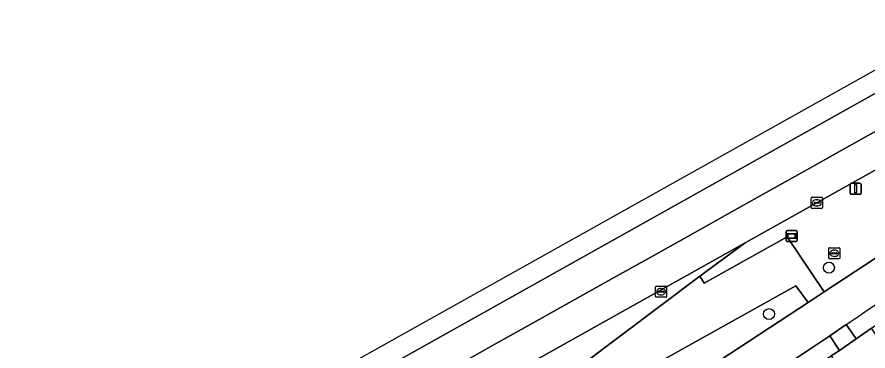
# Model space of a CAD drawing. Extents: x 157793 to 159380, y 380877 to 382313.
# Drawn here: x 159052.3 to 159128.4, y 382124.3 to 382154.2 of the extents above; entities that cross this region are included whole.
import ezdxf

# ---------------------------------------------------------------- set-up
doc = ezdxf.new("R2010")
doc.units = 0
for name, color, linetype in [('IMGEO_Berm_groen', 7, 'Continuous'), ('IMGEO_Boom', 7, 'Continuous'), ('IMGEO_Fietspad_gesloten', 7, 'Continuous'), ('IMGEO_Kolk', 7, 'Continuous'), ('IMGEO_Lichtmast', 7, 'Continuous'), ('IMGEO_OVBaan_gesloten', 7, 'Continuous'), ('IMGEO_Rijbaan_lokaal_open', 7, 'Continuous'), ('IMGEO_Rijbaan_regionaal_gesloten', 7, 'Continuous'), ('IMGEO_Rioolput', 7, 'Continuous'), ('IMGEO_Voetpad_open', 7, 'Continuous'), ('IMGEO_Wegwijzer', 7, 'Continuous')]:
    doc.layers.add(name, color=color, linetype=linetype)

msp = doc.modelspace()

# ---------------------------------------------------------------- linework, layer by layer
at = {"layer": 'IMGEO_Berm_groen'}
for points in [[(159137.548, 382154.205), (159052.497, 382106.596)], [(159052.497, 382106.596), (159052.513, 382106.568), (159053.409, 382105), (159130.172, 382148.002)], [(159129.29, 382140.626), (159117.444, 382133.991), (159113.412, 382131.035), (159113.796, 382130.389), (159121.225, 382134.549), (159124.53, 382129.62), (159129.101, 382132.621)], [(159126.493, 382126.697), (159127.383, 382125.428), (159128.755, 382126.376), (159145.795, 382138.149)], [(159099.553, 382113.308), (159114.348, 382122.932), (159123.08, 382128.667), (159121.978, 382130.171), (159077.514, 382105.337), (159077.301, 382105.717), (159058.563, 382097.762)], [(159103.186, 382109.665), (159112.651, 382115.726), (159125.158, 382123.903), (159125.894, 382124.384), (159125.013, 382125.697), (159120.197, 382122.477)]]:
    msp.add_lwpolyline(points, dxfattribs=at)
msp.add_arc((158676.024, 382792.004), 803.464, 304.101302, 306.69289, dxfattribs=at)
at = {"layer": 'IMGEO_Boom'}
for centre in [(159124.941, 382131.785), (159119.588, 382127.631)]:
    msp.add_circle(centre, 0.489, dxfattribs=at)
at = {"layer": 'IMGEO_Fietspad_gesloten'}
for points in [[(159129.101, 382132.621), (159124.53, 382129.62), (159123.08, 382128.667), (159114.348, 382122.932), (159099.553, 382113.308)], [(159120.197, 382122.477), (159125.013, 382125.697), (159126.493, 382126.697)]]:
    msp.add_lwpolyline(points, dxfattribs=at)
msp.add_arc((158676.024, 382792.004), 803.464, 304.101302, 306.69289, dxfattribs=at)
at = {"layer": 'IMGEO_Kolk'}
for p, q in [((159123.359, 382137.158), (159123.359, 382138.01)), ((159123.434, 382138.084), (159124.286, 382138.084)), ((159123.661, 382137.627), (159124.059, 382137.627)), ((159123.847, 382137.864), (159123.872, 382137.864)), ((159124.36, 382138.01), (159124.36, 382137.158)), ((159124.286, 382137.084), (159123.434, 382137.084)), ((159123.618, 382137.578), (159123.618, 382137.59)), ((159124.056, 382137.541), (159123.658, 382137.541)), ((159123.87, 382137.304), (159123.845, 382137.304)), ((159124.102, 382137.59), (159124.102, 382137.578)), ((159109.429, 382129.209), (159109.429, 382130.061)), ((159109.504, 382130.135), (159110.356, 382130.135)), ((159110.43, 382130.061), (159110.43, 382129.209)), ((159109.688, 382129.629), (159109.688, 382129.641)), ((159110.126, 382129.592), (159109.728, 382129.592)), ((159109.731, 382129.678), (159110.129, 382129.678)), ((159109.94, 382129.355), (159109.915, 382129.355)), ((159109.917, 382129.915), (159109.942, 382129.915)), ((159110.172, 382129.641), (159110.172, 382129.629)), ((159110.356, 382129.135), (159109.504, 382129.135))]:
    msp.add_line(p, q, dxfattribs=at)
for points in [[(159123.359, 382137.158), (159123.359, 382138.01)], [(159123.434, 382138.084), (159124.286, 382138.084)], [(159124.36, 382138.01), (159124.36, 382137.158)], [(159124.286, 382137.084), (159123.434, 382137.084)], [(159109.429, 382129.209), (159109.429, 382130.061)], [(159109.504, 382130.135), (159110.356, 382130.135)], [(159110.43, 382130.061), (159110.43, 382129.209)], [(159110.356, 382129.135), (159109.504, 382129.135)]]:
    msp.add_lwpolyline(points, dxfattribs=at)
for centre, radius, start, end in [((159123.436, 382138.008), 0.0765, 91.55205, 178.44795), ((159123.436, 382138.008), 0.0765, 91.55205, 178.44795), ((159123.658, 382137.587), 0.0403, 85.87752, 175.75265), ((159124.063, 382137.589), 0.0386, 1.73085, 96.63898), ((159124.284, 382138.008), 0.0765, 1.55205, 88.44795), ((159124.284, 382138.008), 0.0765, 1.55205, 88.44795), ((159123.436, 382137.16), 0.0765, 181.55205, 268.44795), ((159123.436, 382137.16), 0.0765, 181.55205, 268.44795), ((159123.655, 382137.577), 0.0366, 178.93798, 274.71019), ((159124.059, 382137.584), 0.043, 264.86636, 352.45326), ((159124.284, 382137.16), 0.0765, 271.55205, 358.44795), ((159124.284, 382137.16), 0.0765, 271.55205, 358.44795), ((159109.506, 382130.059), 0.0765, 91.55205, 178.44795), ((159109.506, 382130.059), 0.0765, 91.55205, 178.44795), ((159110.354, 382130.059), 0.0765, 1.55205, 88.44795), ((159110.354, 382130.059), 0.0765, 1.55205, 88.44795), ((159109.728, 382129.638), 0.0403, 85.87752, 175.75265), ((159109.725, 382129.628), 0.0366, 178.93798, 274.71019), ((159110.129, 382129.635), 0.043, 264.86636, 352.45326), ((159110.133, 382129.64), 0.0386, 1.73085, 96.63898), ((159109.506, 382129.211), 0.0765, 181.55205, 268.44795), ((159109.506, 382129.211), 0.0765, 181.55205, 268.44795), ((159110.354, 382129.211), 0.0765, 271.55205, 358.44795), ((159110.354, 382129.211), 0.0765, 271.55205, 358.44795)]:
    msp.add_arc(centre, radius, start, end, dxfattribs=at)
for centre, major_axis, ratio, start_param, end_param in [((159123.846, 382137.584), (-0.387, 0.002), 0.722429, 4.712389, 7.853982), ((159123.871, 382137.584), (-0.39, 0.002), 0.717154, 1.570796, 4.712389), ((159109.916, 382129.635), (-0.387, 0.002), 0.722429, 4.712389, 7.853982), ((159109.941, 382129.635), (-0.39, 0.002), 0.717154, 1.570796, 4.712389)]:
    msp.add_ellipse(centre, major_axis=major_axis, ratio=ratio, start_param=start_param, end_param=end_param, dxfattribs=at)
at = {"layer": 'IMGEO_Lichtmast'}
for p, q in [((159126.832, 382138.444), (159126.832, 382139.244)), ((159126.832, 382139.244), (159126.832, 382138.444)), ((159126.932, 382139.344), (159127.722, 382139.344)), ((159127.722, 382139.344), (159126.932, 382139.344)), ((159127.822, 382139.244), (159127.822, 382138.444)), ((159127.822, 382138.444), (159127.822, 382139.244)), ((159127.722, 382138.344), (159126.932, 382138.344)), ((159126.932, 382138.344), (159127.722, 382138.344))]:
    msp.add_line(p, q, dxfattribs=at)
msp.add_lwpolyline([(159127.252, 382139.219), (159127.402, 382139.219), (159127.402, 382138.469), (159127.252, 382138.469), (159127.252, 382139.219)], dxfattribs=at)
for centre, start, end in [((159126.932, 382139.244), 90, 180), ((159126.932, 382139.244), 90, 180), ((159127.722, 382139.244), 0, 90), ((159127.722, 382139.244), 360, 90), ((159126.932, 382138.444), 180, 270), ((159126.932, 382138.444), 180, 270), ((159127.722, 382138.444), 270, 0), ((159127.722, 382138.444), 270, 0)]:
    msp.add_arc(centre, 0.1, start, end, dxfattribs=at)
at = {"layer": 'IMGEO_OVBaan_gesloten'}
msp.add_lwpolyline([(159099.338, 382120.429), (159113.412, 382131.035), (159117.444, 382133.991), (159053.654, 382098.278), (159078.435, 382108.767)], close=True, dxfattribs=at)
at = {"layer": 'IMGEO_Rijbaan_lokaal_open'}
msp.add_lwpolyline([(159128.755, 382126.376), (159127.383, 382125.428), (159125.894, 382124.384), (159125.158, 382123.903), (159128.087, 382119.293), (159128.925, 382119.85), (159130.424, 382120.85), (159131.818, 382121.802)], close=True, dxfattribs=at)
at = {"layer": 'IMGEO_Rijbaan_regionaal_gesloten'}
for points in [[(159130.172, 382148.002), (159053.409, 382105), (159050.713, 382103.507), (159037.482, 382096.098)], [(159049.693, 382099.531), (159053.144, 382101.449), (159056.677, 382103.413), (159060.102, 382105.349), (159063.646, 382107.353), (159067.113, 382109.258), (159070.684, 382111.276), (159074.183, 382113.227), (159077.708, 382115.192), (159081.142, 382117.143), (159084.637, 382119.098), (159088.163, 382121.07), (159091.688, 382123.042), (159095.119, 382124.961), (159098.55, 382126.881), (159102.229, 382128.938), (159105.692, 382130.876), (159109.288, 382132.887), (159112.74, 382134.818), (159116.364, 382136.845), (159119.807, 382138.771), (159123.251, 382140.697), (159126.795, 382142.679), (159130.272, 382144.624)], [(159130.272, 382144.624), (159126.795, 382142.679), (159123.251, 382140.697), (159119.807, 382138.771), (159116.364, 382136.845), (159112.74, 382134.818), (159109.288, 382132.887), (159105.692, 382130.876), (159102.229, 382128.938), (159098.55, 382126.881), (159095.119, 382124.961), (159091.688, 382123.042), (159088.163, 382121.07), (159084.637, 382119.098), (159081.142, 382117.143), (159077.708, 382115.192), (159074.183, 382113.227), (159070.684, 382111.276), (159067.113, 382109.258), (159063.646, 382107.353), (159060.102, 382105.349), (159056.677, 382103.413), (159053.144, 382101.449), (159049.693, 382099.531)], [(159052.854, 382097.822), (159053.654, 382098.278), (159117.444, 382133.991), (159129.29, 382140.626)]]:
    msp.add_lwpolyline(points, dxfattribs=at)
at = {"layer": 'IMGEO_Rioolput'}
for p, q in [((159124.926, 382132.643), (159124.926, 382133.495)), ((159125.001, 382133.569), (159125.853, 382133.569)), ((159125.185, 382133.063), (159125.185, 382133.075)), ((159125.228, 382133.112), (159125.626, 382133.112)), ((159125.414, 382133.349), (159125.439, 382133.349)), ((159125.669, 382133.075), (159125.669, 382133.063)), ((159125.927, 382133.495), (159125.927, 382132.643)), ((159125.853, 382132.569), (159125.001, 382132.569)), ((159125.623, 382133.026), (159125.225, 382133.026)), ((159125.437, 382132.789), (159125.412, 382132.789))]:
    msp.add_line(p, q, dxfattribs=at)
for points in [[(159124.926, 382132.643), (159124.926, 382133.495)], [(159125.001, 382133.569), (159125.853, 382133.569)], [(159125.927, 382133.495), (159125.927, 382132.643)], [(159125.853, 382132.569), (159125.001, 382132.569)]]:
    msp.add_lwpolyline(points, dxfattribs=at)
for centre, radius, start, end in [((159125.003, 382133.493), 0.0765, 91.55205, 178.44795), ((159125.003, 382133.493), 0.0765, 91.55205, 178.44795), ((159125.225, 382133.072), 0.0403, 85.87752, 175.75265), ((159125.222, 382133.062), 0.0366, 178.93798, 274.71019), ((159125.626, 382133.069), 0.043, 264.86636, 352.45326), ((159125.63, 382133.074), 0.0386, 1.73085, 96.63898), ((159125.851, 382133.493), 0.0765, 1.55205, 88.44795), ((159125.851, 382133.493), 0.0765, 1.55205, 88.44795), ((159125.003, 382132.645), 0.0765, 181.55205, 268.44795), ((159125.003, 382132.645), 0.0765, 181.55205, 268.44795), ((159125.851, 382132.645), 0.0765, 271.55205, 358.44795), ((159125.851, 382132.645), 0.0765, 271.55205, 358.44795)]:
    msp.add_arc(centre, radius, start, end, dxfattribs=at)
for centre, major_axis, ratio, start_param, end_param in [((159125.413, 382133.069), (-0.387, 0.002), 0.722429, 4.712389, 7.853982), ((159125.438, 382133.069), (-0.39, 0.002), 0.717154, 1.570796, 4.712389)]:
    msp.add_ellipse(centre, major_axis=major_axis, ratio=ratio, start_param=start_param, end_param=end_param, dxfattribs=at)
at = {"layer": 'IMGEO_Voetpad_open'}
for points in [[(159121.978, 382130.171), (159123.08, 382128.667), (159124.53, 382129.62), (159121.225, 382134.549), (159113.796, 382130.389), (159113.412, 382131.035), (159099.338, 382120.429), (159078.435, 382108.767), (159053.654, 382098.278), (159057.93, 382090.506), (159060.6, 382091.948), (159058.08, 382096.488)], [(159058.563, 382097.762), (159077.301, 382105.717), (159077.514, 382105.337), (159121.978, 382130.171)]]:
    msp.add_lwpolyline(points, dxfattribs=at)
msp.add_lwpolyline([(159127.383, 382125.428), (159126.493, 382126.697), (159125.013, 382125.697), (159125.894, 382124.384)], close=True, dxfattribs=at)
at = {"layer": 'IMGEO_Wegwijzer'}
for p, q in [((159121.112, 382134.212), (159121.112, 382135.012)), ((159121.112, 382135.012), (159121.112, 382134.212)), ((159121.212, 382135.112), (159122.002, 382135.112)), ((159122.002, 382135.112), (159121.212, 382135.112)), ((159122.102, 382135.012), (159122.102, 382134.212)), ((159122.102, 382134.212), (159122.102, 382135.012)), ((159122.002, 382134.112), (159121.212, 382134.112)), ((159121.212, 382134.112), (159122.002, 382134.112))]:
    msp.add_line(p, q, dxfattribs=at)
for points in [[(159121.213, 382134.844), (159122.001, 382134.844), (159122.001, 382134.38), (159121.213, 382134.38), (159121.213, 382134.844)], [(159121.278, 382134.779), (159121.278, 382134.445), (159121.936, 382134.445), (159121.936, 382134.779), (159121.278, 382134.779)]]:
    msp.add_lwpolyline(points, dxfattribs=at)
for centre, start, end in [((159121.212, 382135.012), 90, 180), ((159121.212, 382135.012), 90, 180), ((159122.002, 382135.012), 0, 90), ((159122.002, 382135.012), 360, 90), ((159121.212, 382134.212), 180, 270), ((159121.212, 382134.212), 180, 270), ((159122.002, 382134.212), 270, 0), ((159122.002, 382134.212), 270, 0)]:
    msp.add_arc(centre, 0.1, start, end, dxfattribs=at)

doc.saveas('drawing.dxf')
